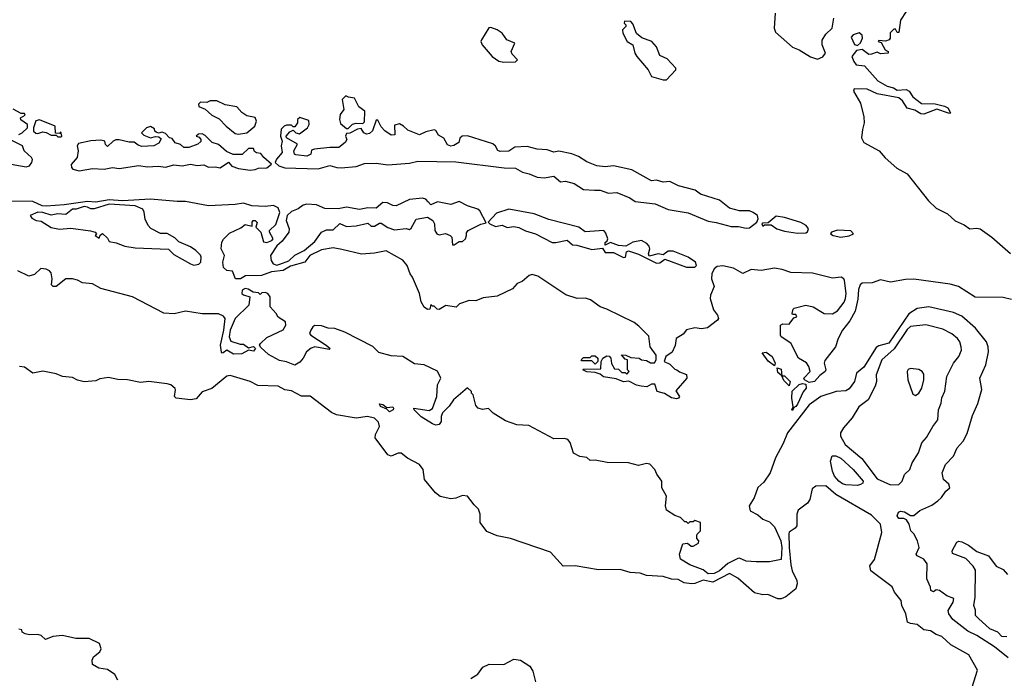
# Model space of a CAD drawing. Extents: x 2386423 to 2568864, y 578392 to 761999.
# Tile 313 of 454: x 2489046 to 2494981, y 679966 to 683936. Entities that reach past the tile are written whole.
import ezdxf

# ---------------------------------------------------------------- set-up
doc = ezdxf.new("R2010")
doc.units = 0

msp = doc.modelspace()

# ---------------------------------------------------------------- linework, layer by layer
at = {"layer": '0CON05XD'}
for points in [[(2493600, 683975), (2493593.1, 683885), (2493601.5, 683861.5), (2493705, 683770.5), (2493744.2, 683755), (2493813, 683713), (2493855, 683698.5), (2493887.3, 683712.7), (2493904, 683735), (2493882.9, 683785), (2493882.5, 683812.5), (2493905, 683848), (2493943.9, 683886.1), (2493952.5, 683945)], [(2494388.6, 683985), (2494356.1, 683933.9), (2494345, 683860), (2494335, 683860), (2494325, 683880), (2494315, 683880), (2494293, 683857), (2494292.5, 683825), (2494286.1, 683813.9), (2494265, 683807.5), (2494225, 683810), (2494220, 683805), (2494238.3, 683798.3), (2494263.6, 683753.6), (2494280, 683745), (2494280, 683735), (2494235, 683730), (2494215, 683740), (2494180.9, 683729.1), (2494165, 683726.2), (2494125, 683757.5), (2494090, 683750), (2494062.5, 683715), (2494073.6, 683683.6), (2494087.5, 683665), (2494137.8, 683657.7), (2494218.5, 683568.5), (2494275, 683535.5), (2494313.8, 683525), (2494335, 683510.6), (2494390, 683515), (2494407.5, 683505), (2494430.3, 683470.3), (2494480.9, 683430.9), (2494565, 683429.2), (2494620, 683415), (2494640, 683405), (2494657.5, 683375), (2494655, 683370), (2494645, 683372.5), (2494575, 683396.7), (2494495, 683367.1), (2494478.3, 683368.3), (2494441.1, 683391.1), (2494395, 683402.5), (2494367.3, 683447.3), (2494345.4, 683465.4), (2494215, 683490), (2494155, 683517.1), (2494075, 683518.8), (2494071.2, 683505), (2494113.4, 683433.4), (2494135, 683350), (2494135.3, 683314.7), (2494126.8, 683275), (2494120, 683225), (2494135, 683195.6), (2494225.7, 683145), (2494262.9, 683102.9), (2494332.2, 683042.2), (2494395, 683007.8), (2494524.8, 682844.8), (2494570.7, 682800.7), (2494639.4, 682765), (2494685, 682722.9), (2494739.6, 682699.6), (2494774, 682675), (2494815, 682679.2), (2494836.2, 682675), (2494905, 682625.5), (2495017.6, 682527.6)], [(2491965, 683681.2), (2492035, 683682.5), (2492047.5, 683695), (2492015, 683727.5), (2492007.5, 683745), (2492030, 683795), (2491982.5, 683815), (2491953.3, 683855), (2491925, 683876), (2491885, 683890), (2491873.6, 683886.4), (2491828.8, 683815), (2491826, 683805), (2491834, 683785), (2491893.3, 683715), (2491935, 683686.7), (2491965, 683681.2)], [(2492945, 683573.3), (2493000, 683635), (2493000, 683645), (2492949.3, 683699.3), (2492905, 683720), (2492883.6, 683773.6), (2492856.7, 683805), (2492796.4, 683826.4), (2492763.6, 683853.6), (2492741.7, 683911.7), (2492730, 683925), (2492691.7, 683928.3), (2492690, 683915), (2492700, 683905), (2492700, 683895), (2492680, 683875), (2492682.5, 683855), (2492707.5, 683805), (2492742.5, 683785), (2492753.8, 683735), (2492766.2, 683715), (2492834.3, 683634.3), (2492855, 683593.8), (2492925, 683573.8), (2492945, 683573.3)], [(2494095, 683780), (2494115, 683797.5), (2494126.1, 683823.9), (2494123.6, 683843.6), (2494106.7, 683856.7), (2494070, 683845), (2494058.3, 683831.7), (2494077, 683787), (2494095, 683780)], [(2491025, 683280), (2491053, 683307), (2491075, 683312.5), (2491115, 683310), (2491125, 683320), (2491126.7, 683385), (2491090, 683410), (2491065, 683462.5), (2491028.3, 683468.3), (2491012.5, 683477.5), (2490990, 683455), (2491000, 683395), (2490977.5, 683365), (2490973.3, 683335), (2490980.7, 683310.7), (2491015, 683280), (2491025, 683280)], [(2489040, 683245), (2489060, 683255), (2489092.5, 683285), (2489092.5, 683305), (2489053.6, 683333.6), (2489050, 683345), (2489078.3, 683361.7), (2489075, 683370), (2489055, 683370), (2489007.7, 683397.7)], [(2490365, 683246.2), (2490415, 683253.3), (2490463.3, 683295), (2490473.3, 683325), (2490465, 683346.7), (2490415, 683356.7), (2490385, 683377.5), (2490355, 683410), (2490285, 683423.8), (2490235, 683446.7), (2490195, 683447.5), (2490175, 683437.5), (2490135, 683440), (2490123, 683427), (2490125, 683412.5), (2490165, 683397.5), (2490205, 683361.2), (2490249.1, 683339.1), (2490290, 683295), (2490345, 683250), (2490365, 683246.2)], [(2493425, 682679.2), (2493445, 682682), (2493490, 682715), (2493497.5, 682735), (2493492.5, 682755), (2493467.5, 682775), (2493445, 682784), (2493383.9, 682783.9), (2493325, 682800), (2493265, 682848.8), (2493150, 682885), (2493117.7, 682907.7), (2493017.5, 682935), (2492965, 682960), (2492925, 682956.2), (2492885, 682968.8), (2492854.2, 682964.2), (2492735, 683031.2), (2492625, 683056), (2492575, 683050), (2492525, 683056.2), (2492465, 683080), (2492415, 683110.8), (2492375, 683127.1), (2492295, 683143.3), (2492265, 683137.5), (2492225, 683151.2), (2492165, 683156), (2492105, 683172), (2492031.4, 683168.6), (2491995, 683143.8), (2491941.7, 683141.7), (2491928.3, 683148.3), (2491914.1, 683174.1), (2491897.7, 683187.7), (2491745, 683236.7), (2491712.5, 683235), (2491698.3, 683221.7), (2491692.5, 683195), (2491662, 683178), (2491645, 683173.8), (2491625, 683182.5), (2491603, 683223), (2491570.5, 683240.5), (2491555, 683267.5), (2491545, 683272.5), (2491495, 683261.2), (2491455, 683242.5), (2491385, 683270), (2491360, 683295), (2491335, 683307.5), (2491305, 683300), (2491307, 683243), (2491285, 683240), (2491247, 683267), (2491225, 683290), (2491205, 683330), (2491195, 683330), (2491173.6, 683266.4), (2491155, 683250), (2491137, 683247), (2491120, 683255), (2491105, 683280), (2491083, 683277), (2491035, 683252.5), (2491015, 683250), (2491010, 683235), (2491017.5, 683215), (2491007.5, 683195), (2490970, 683165), (2490915, 683166.7), (2490823.6, 683156.4), (2490805, 683150), (2490800, 683125), (2490775.9, 683114.1), (2490710.7, 683120.7), (2490702.5, 683125), (2490697.5, 683145), (2490720, 683185), (2490653.3, 683223.3), (2490652.5, 683235), (2490675, 683260), (2490695, 683270), (2490710, 683255), (2490731.7, 683248.3), (2490780, 683285), (2490790, 683305), (2490788.3, 683328.3), (2490735, 683347.5), (2490720, 683335), (2490720, 683315), (2490705, 683290), (2490695, 683290), (2490685, 683300), (2490655, 683300), (2490640, 683295), (2490623, 683277), (2490617.5, 683235), (2490627.5, 683205), (2490622.5, 683175), (2490627.5, 683135), (2490594, 683096), (2490586.2, 683075), (2490608, 683055), (2490645, 683044), (2490845, 683036.4), (2490915, 683058.1), (2490957.5, 683045), (2490984, 683044), (2491075, 683051.2), (2491125, 683068.8), (2491195, 683071.4), (2491265, 683060.6), (2491395, 683071.8), (2491445, 683083.1), (2491675, 683080.4), (2491967.2, 683042.8), (2492035, 683040.4), (2492076.4, 683016.4), (2492117.5, 683007.5), (2492165, 682986.4), (2492207.1, 682982.9), (2492265, 682992.7), (2492305, 682959.2), (2492335, 682962.2), (2492389, 682949), (2492445, 682911.8), (2492510.6, 682909.4), (2492545, 682909.2), (2492595, 682890), (2492645, 682895.4), (2492722.8, 682862.8), (2492755, 682840), (2492875.9, 682825.9), (2492955, 682792.2), (2493075, 682771.3), (2493195, 682721.8), (2493245, 682714.6), (2493335, 682690), (2493378.8, 682688.8), (2493425, 682679.2)], [(2489295, 683230), (2489300, 683235), (2489295, 683260), (2489285, 683250), (2489261.7, 683251.7), (2489260, 683295), (2489165, 683332.5), (2489143, 683327), (2489130, 683285), (2489130, 683265), (2489143, 683253), (2489155, 683250), (2489185, 683260), (2489206.2, 683256.2), (2489235, 683240), (2489265, 683240), (2489275, 683230), (2489295, 683230)], [(2489405, 683025.3), (2489485, 683039.1), (2489555, 683034.7), (2489585, 683040.9), (2489605.4, 683045.4), (2489645, 683038.7), (2489765, 683057.8), (2489815, 683048.4), (2489883, 683053), (2489925, 683046.9), (2489975, 683062.1), (2490025, 683054.6), (2490075, 683064.6), (2490115, 683056.4), (2490155, 683060.9), (2490185, 683047.7), (2490225, 683050), (2490255, 683043.4), (2490305, 683076.7), (2490325, 683054.3), (2490365, 683038.8), (2490435, 683030), (2490465, 683033.8), (2490485, 683040.5), (2490535, 683042.7), (2490563.3, 683065), (2490516.7, 683105), (2490499.3, 683129.3), (2490473, 683133), (2490461.7, 683141.7), (2490455, 683160), (2490425, 683160), (2490387, 683123), (2490333.6, 683123.6), (2490291.7, 683141.7), (2490245, 683183.3), (2490206.4, 683196.4), (2490165, 683237.5), (2490145, 683247.5), (2490123, 683247), (2490110, 683235), (2490128.3, 683228.3), (2490137.5, 683215), (2490137, 683203), (2490120, 683185), (2490065, 683166.7), (2490035, 683166.7), (2490015, 683183.3), (2489983.9, 683193.9), (2489965, 683220), (2489950, 683225), (2489925, 683250), (2489905, 683257.5), (2489882.5, 683252.5), (2489868.3, 683258.3), (2489860, 683265), (2489858.3, 683278.3), (2489835, 683292.5), (2489810, 683285), (2489780, 683255), (2489795, 683240), (2489833.6, 683223.6), (2489865, 683232.5), (2489885, 683230), (2489898.3, 683218.3), (2489885, 683192.5), (2489855, 683176.7), (2489782.3, 683172.3), (2489759.3, 683179.3), (2489737, 683197), (2489705, 683197.5), (2489645, 683212.5), (2489625, 683212.5), (2489610, 683205), (2489575, 683172.5), (2489563, 683183), (2489560, 683205), (2489535, 683210), (2489475, 683206.7), (2489400.7, 683189.3), (2489392.5, 683175), (2489397.5, 683145), (2489392.5, 683105), (2489355.9, 683064.1), (2489358.1, 683045), (2489367.1, 683035), (2489405, 683025.3)], [(2488960.4, 683070.4), (2489085, 683048.4), (2489104.2, 683055), (2489120, 683075), (2489123, 683093), (2489117.5, 683105), (2489072.5, 683145), (2489062.5, 683175), (2488978.3, 683218.3)], [(2494023.6, 682256.4), (2494028.5, 682285), (2494016.7, 682365), (2494013.1, 682375), (2493996.7, 682385), (2493945, 682377.7), (2493825, 682408.7), (2493693.2, 682413.2), (2493641.1, 682431.1), (2493595, 682438.5), (2493515, 682425.4), (2493455, 682431.4), (2493405, 682406.2), (2493348.8, 682438.8), (2493285, 682452.5), (2493250.7, 682449.3), (2493231.5, 682435), (2493218.2, 682405), (2493216.2, 682375), (2493231.7, 682328.3), (2493209.2, 682275), (2493208, 682255), (2493228.3, 682188.3), (2493252.5, 682155), (2493257.5, 682135), (2493252.5, 682125), (2493191.7, 682078.3), (2493155, 682072.5), (2493115, 682078.6), (2493065, 682065.8), (2493045, 682041.2), (2493002.5, 682015), (2492997, 681973), (2492978.3, 681931.7), (2492940, 681905), (2492930, 681875), (2492965, 681860), (2492995, 681830), (2493007.5, 681825), (2493023, 681813), (2493065, 681797.5), (2493067.5, 681775), (2493001.7, 681698.3), (2493022.5, 681665), (2493016.1, 681653.9), (2493005, 681651.2), (2492975, 681656.7), (2492932.5, 681682.5), (2492887.5, 681695), (2492875, 681740), (2492855, 681740), (2492826.1, 681723.9), (2492793, 681727), (2492764.1, 681734.1), (2492717, 681757), (2492685, 681753.8), (2492642, 681772), (2492565, 681783.8), (2492545, 681800), (2492515, 681810), (2492465, 681813.3), (2492440, 681825), (2492445, 681830), (2492548.3, 681831.7), (2492550, 681875), (2492560, 681895), (2492585, 681910), (2492598.3, 681908.3), (2492610, 681895), (2492613, 681863), (2492631.7, 681831.7), (2492655, 681830), (2492675, 681810), (2492695, 681810), (2492705, 681800), (2492720, 681815), (2492710, 681825), (2492710, 681885), (2492695, 681890), (2492673, 681917), (2492700, 681915), (2492730.7, 681900.7), (2492780, 681895), (2492795, 681886.7), (2492825, 681882.5), (2492848.3, 681868.3), (2492871.7, 681868.3), (2492882.5, 681885), (2492882.5, 681915), (2492846.2, 681965), (2492838.8, 682028.8), (2492778.9, 682088.9), (2492750.8, 682110.8), (2492585, 682190.8), (2492544.7, 682204.7), (2492487.4, 682247.4), (2492456.8, 682256.8), (2492405.6, 682255.6), (2492337.4, 682277.4), (2492170, 682390), (2492135, 682401.2), (2492116.5, 682393.5), (2492075, 682357.8), (2492043.7, 682346.3), (2492017, 682313), (2491925, 682270), (2491840.3, 682259.7), (2491795, 682241.4), (2491755, 682242.9), (2491696.7, 682223.3), (2491676.1, 682203.9), (2491615, 682212.9), (2491575, 682190), (2491561.7, 682191.7), (2491545, 682210), (2491535, 682210), (2491525, 682220), (2491518.3, 682191.7), (2491505, 682190), (2491485, 682202.5), (2491466.7, 682235), (2491456.2, 682285), (2491414.3, 682384.3), (2491400, 682405), (2491382, 682455), (2491355, 682486), (2491255, 682542), (2491185, 682528.1), (2491106.4, 682523.6), (2490988.5, 682551.5), (2490935, 682561.1), (2490865, 682548.6), (2490795.7, 682514.3), (2490765, 682474.3), (2490678.5, 682451.5), (2490635, 682424.2), (2490564.2, 682415.8), (2490504.5, 682394.5), (2490407, 682393), (2490377.5, 682375), (2490347.5, 682375), (2490329.5, 682419.5), (2490294.1, 682424.1), (2490275, 682443.3), (2490270, 682475), (2490281.2, 682515), (2490260, 682555), (2490264, 682595), (2490275, 682612.5), (2490311.2, 682648.8), (2490378.3, 682681.7), (2490405, 682702.5), (2490448.3, 682691.7), (2490447.5, 682715), (2490452.5, 682725), (2490465, 682726.7), (2490477, 682713), (2490470, 682685), (2490500, 682655), (2490515, 682597.5), (2490535, 682593.3), (2490565.6, 682604.4), (2490573.8, 682615), (2490551.2, 682655), (2490551.2, 682665), (2490589.3, 682700.7), (2490614.7, 682775), (2490605, 682802.5), (2490575, 682817.1), (2490525, 682810.7), (2490446, 682815), (2490395, 682830.2), (2490345, 682821.8), (2490185, 682814.7), (2490045, 682841.2), (2489995, 682840), (2489835, 682853.9), (2489665, 682845.2), (2489585, 682850.6), (2489505, 682837.1), (2489455, 682840.8), (2489315, 682820.5), (2489205, 682811.9), (2489180.6, 682815), (2489125, 682841.3), (2488935, 682842.9)], [(2490095, 682457.5), (2490125, 682462.5), (2490137.5, 682475), (2490140, 682505), (2490135, 682517.5), (2490107.5, 682545), (2490076.1, 682566.1), (2490005, 682597.5), (2489980.7, 682620.7), (2489935, 682646.7), (2489895, 682646.7), (2489837, 682677), (2489820, 682695), (2489803, 682733), (2489797, 682777), (2489787.5, 682795), (2489742.5, 682815), (2489585.1, 682825.1), (2489495, 682796.1), (2489475, 682795.8), (2489455, 682807), (2489435, 682809.7), (2489386.7, 682793.3), (2489365, 682793.8), (2489325, 682762.9), (2489275, 682766.9), (2489235, 682758.1), (2489185, 682774.4), (2489154.7, 682775.3), (2489110, 682755), (2489119.3, 682739.3), (2489145, 682726.2), (2489175, 682721.2), (2489235, 682684.2), (2489285.9, 682674.1), (2489355, 682680), (2489473, 682663), (2489500, 682655), (2489510, 682645), (2489500, 682635), (2489525, 682620), (2489531.7, 682638.3), (2489545, 682646.7), (2489575, 682620), (2489585, 682600), (2489628.3, 682591.7), (2489680.7, 682570.7), (2489741.7, 682561.7), (2489942.5, 682552.5), (2489975, 682521.2), (2490075, 682463.8), (2490095, 682457.5)], [(2490595, 682456.7), (2490615, 682463.3), (2490668.3, 682481.7), (2490705, 682517.5), (2490760, 682545), (2490825, 682600), (2490865, 682656), (2490895, 682668.8), (2490935, 682670), (2490975, 682707.5), (2491015, 682688.8), (2491075, 682693.3), (2491145, 682710), (2491165, 682692.5), (2491185, 682692.5), (2491215, 682710), (2491225, 682710), (2491264.1, 682684.1), (2491305, 682668.8), (2491375, 682677.5), (2491395, 682672.5), (2491405, 682680), (2491435, 682733.8), (2491505, 682745.6), (2491536.7, 682725), (2491545.8, 682705), (2491547.5, 682665), (2491560, 682645), (2491575, 682640), (2491613, 682647), (2491640, 682635), (2491650, 682625), (2491655, 682580), (2491665, 682580), (2491695, 682600), (2491715, 682600), (2491732.5, 682615), (2491740, 682635), (2491738.3, 682651.7), (2491750, 682665), (2491825, 682703.8), (2491858.3, 682711.7), (2491820, 682785), (2491806.7, 682795), (2491745, 682813.2), (2491695, 682840.5), (2491645, 682821.9), (2491565, 682838.4), (2491525, 682820), (2491508.3, 682838.3), (2491495, 682854.1), (2491475, 682859.5), (2491395, 682851.4), (2491315, 682814.6), (2491295, 682816.5), (2491262.2, 682832.2), (2491235, 682834.6), (2491195, 682800.5), (2491145, 682803.1), (2491095, 682791.5), (2491015, 682805.8), (2490965, 682795.3), (2490885, 682798), (2490835, 682819.4), (2490776.4, 682823.6), (2490755, 682818.4), (2490725, 682796.7), (2490685, 682779.4), (2490658.1, 682755), (2490652.9, 682725), (2490670, 682675), (2490668, 682655), (2490628.3, 682601.7), (2490595, 682573.8), (2490557.5, 682515), (2490562.5, 682485), (2490573.6, 682463.6), (2490595, 682456.7)], [(2493115, 682443.8), (2493126, 682455), (2493118.8, 682475), (2493075, 682504), (2492985, 682541.4), (2492955, 682540.4), (2492925, 682518), (2492895, 682524.3), (2492841.2, 682511.2), (2492836.2, 682525), (2492844.6, 682555), (2492840.9, 682570.9), (2492826.8, 682586.8), (2492795, 682605.3), (2492741.4, 682595), (2492699.5, 682570.5), (2492655, 682575.7), (2492606.2, 682593.8), (2492575, 682577.5), (2492575, 682592.5), (2492587.7, 682602.3), (2492591.4, 682615), (2492579.9, 682649.9), (2492566.1, 682666.1), (2492455, 682657.5), (2492415.7, 682685), (2492235, 682732.5), (2492146.2, 682766.2), (2491995, 682794.4), (2491919.5, 682770.5), (2491870, 682715), (2491880, 682705), (2491915, 682690), (2491955, 682696.7), (2491985, 682683.3), (2492025, 682690), (2492054.2, 682684.2), (2492094.2, 682664.2), (2492155, 682645.8), (2492255, 682593.8), (2492277.7, 682592.3), (2492345, 682606.7), (2492378.3, 682578.3), (2492405, 682577.5), (2492495, 682550), (2492559.3, 682559.3), (2492575, 682533.3), (2492625, 682532), (2492685, 682503.3), (2492697.5, 682505), (2492703, 682537), (2492715, 682542.5), (2492775, 682522), (2492885, 682468.6), (2492905, 682470.8), (2492935, 682493.3), (2493065, 682444), (2493115, 682443.8)], [(2493735, 682648.9), (2493785, 682650.8), (2493795, 682657.5), (2493800, 682675), (2493786.1, 682696.1), (2493755, 682713.3), (2493655, 682743.3), (2493605, 682752.5), (2493558.3, 682711.7), (2493525, 682710), (2493520, 682705), (2493525, 682692.5), (2493535, 682700), (2493575, 682700), (2493610, 682675), (2493655, 682660.8), (2493735, 682648.9)], [(2493996.1, 682626.1), (2494045, 682633.3), (2494072.5, 682645), (2494055, 682663.3), (2493975, 682667.5), (2493940, 682655), (2493932.5, 682645), (2493950, 682635), (2493996.1, 682626.1)], [(2494821.7, 681621.7), (2494846.4, 681706.4), (2494832.5, 681775), (2494870, 681855), (2494885.8, 681934.2), (2494884, 681965), (2494874.2, 681995), (2494807.6, 682077.6), (2494725, 682148.6), (2494675, 682171.9), (2494525, 682204.4), (2494455, 682195.6), (2494406.3, 682163.7), (2494285, 681986.5), (2494225, 681971.1), (2494209.3, 681960.7), (2494135, 681841.4), (2494090, 681805), (2494077.5, 681755), (2494045, 681710.6), (2494025, 681698.1), (2493967.5, 681695), (2493875.6, 681664.4), (2493804.6, 681615), (2493675, 681445.5), (2493648.9, 681381.1), (2493602.5, 681295), (2493569.4, 681205), (2493531.2, 681148.8), (2493495, 681117.1), (2493472.5, 681055), (2493443.8, 681005), (2493448.8, 680975), (2493495, 680951.4), (2493524.7, 680924.7), (2493565, 680909.4), (2493595, 680879.5), (2493634.7, 680795), (2493639.5, 680755), (2493635, 680683.3), (2493565, 680668.1), (2493485, 680667.9), (2493425, 680671.8), (2493385, 680690.5), (2493375, 680689.1), (2493315, 680657.5), (2493265, 680613.3), (2493232.5, 680597.5), (2493195, 680595.8), (2493165, 680620), (2493085, 680650), (2493030, 680685), (2493022.5, 680715), (2493043.6, 680776.4), (2493071.7, 680781.7), (2493093, 680763), (2493105, 680762.5), (2493138.3, 680781.7), (2493140, 680795), (2493128.3, 680808.3), (2493127.5, 680825), (2493130, 680835), (2493150, 680855), (2493150, 680905), (2493115, 680917.5), (2493105, 680910), (2493085, 680910), (2493075, 680900), (2493065, 680910), (2493055, 680910), (2493030, 680935), (2492995, 680946.7), (2492945, 680980), (2492938, 681005), (2492943.8, 681065), (2492917.5, 681115), (2492917.5, 681155), (2492886.4, 681196.4), (2492873.8, 681225), (2492845, 681256), (2492825, 681261.4), (2492775, 681249.2), (2492715, 681264.2), (2492587.7, 681267.7), (2492515, 681280.8), (2492485, 681278.8), (2492465, 681296.2), (2492423, 681303), (2492385, 681322.5), (2492365, 681387.5), (2492350, 681405), (2492330.9, 681410.9), (2492265, 681410), (2492115, 681490), (2492043.6, 681493.6), (2491975, 681517.5), (2491900, 681565), (2491871.7, 681591.7), (2491835, 681587.5), (2491810, 681595), (2491795, 681610), (2491780, 681675), (2491770, 681685), (2491770, 681695), (2491745, 681717.5), (2491661.2, 681645), (2491634.3, 681605.7), (2491594.4, 681565.6), (2491586.2, 681545), (2491585.8, 681515), (2491575, 681496), (2491555, 681492.7), (2491535, 681499.4), (2491465, 681543.3), (2491423.8, 681585), (2491422.5, 681595), (2491515, 681581.2), (2491535, 681593.3), (2491560, 681665), (2491563.8, 681735), (2491583.8, 681775), (2491565, 681816.7), (2491485, 681856.7), (2491425, 681862.5), (2491355, 681906.2), (2491285, 681910), (2491210.5, 681930.5), (2491175, 681966.2), (2491005, 682052), (2490945, 682075.7), (2490905, 682076.9), (2490865, 682090), (2490825, 682092.5), (2490812.5, 682085), (2490800, 682065), (2490793.8, 682045), (2490800, 682035), (2490893.9, 681973.9), (2490917.5, 681955), (2490911.7, 681948.3), (2490825, 681964.2), (2490803, 681957), (2490775, 681933.8), (2490755.6, 681895), (2490735, 681871.4), (2490705, 681854.2), (2490655, 681874.2), (2490611.3, 681881.3), (2490545, 681918), (2490499.3, 681959.3), (2490492.5, 681975), (2490497.5, 681985), (2490535, 682020), (2490635, 682067.5), (2490650, 682095), (2490647.5, 682115), (2490603.6, 682143.6), (2490592.5, 682165), (2490556.7, 682205), (2490556.2, 682265), (2490542.5, 682285), (2490525, 682292.5), (2490505, 682290), (2490495, 682280), (2490485, 682290), (2490453, 682293), (2490422.4, 682312.4), (2490405, 682315.3), (2490387.1, 682305), (2490385, 682286.7), (2490395, 682277.3), (2490432.5, 682265), (2490427.5, 682215), (2490344.2, 682135), (2490314.5, 682065.5), (2490309.2, 682025), (2490318.3, 681998.3), (2490375, 681980), (2490395, 681980), (2490425, 681957.5), (2490455, 681966.7), (2490467.5, 681955), (2490455, 681938.8), (2490425, 681943.3), (2490385, 681922.5), (2490335, 681919.2), (2490295, 681943.3), (2490272, 681928), (2490265, 681926.7), (2490262.4, 681932.4), (2490255.5, 681975), (2490277.5, 682065), (2490285.5, 682135), (2490275, 682149.2), (2490245, 682163.8), (2490146.1, 682163.9), (2490045, 682180), (2489976.8, 682163.2), (2489915, 682166.5), (2489725, 682265.7), (2489536.1, 682316.1), (2489485, 682343.3), (2489425, 682350), (2489395, 682366.2), (2489365, 682373.8), (2489325, 682373.3), (2489265, 682327.5), (2489248.3, 682328.3), (2489238.3, 682338.3), (2489242.5, 682375), (2489235, 682410), (2489225, 682422.5), (2489205, 682432.5), (2489173.6, 682436.4), (2489135, 682400), (2489100.7, 682390.7), (2489035, 682422.5)], [(2495025, 682249.1), (2494975, 682261.9), (2494805, 682262.9), (2494705, 682327.2), (2494655, 682342.3), (2494435, 682371.9), (2494385, 682371.1), (2494295.7, 682354.3), (2494235, 682367.8), (2494185, 682350), (2494125, 682347.5), (2494112.7, 682337.3), (2494101.1, 682308.9), (2494098.6, 682251.4), (2494081.4, 682178.6), (2494049.5, 682120.5), (2494005, 682064), (2493980, 682015), (2493964, 681965), (2493898.3, 681881.7), (2493894.4, 681865), (2493905.7, 681825), (2493902, 681815), (2493869.3, 681790.7), (2493836.2, 681755), (2493805, 681748.8), (2493777.5, 681765), (2493773.3, 681775), (2493810, 681815), (2493803.3, 681845), (2493788.3, 681868.3), (2493740, 681895), (2493695, 681986.2), (2493636.2, 682025), (2493631.2, 682035), (2493632.5, 682095), (2493645, 682102.5), (2493685, 682100), (2493711.7, 682138.3), (2493730, 682145), (2493725, 682160), (2493705, 682160), (2493702.5, 682165), (2493708.3, 682191.7), (2493715, 682197.5), (2493783.8, 682216.2), (2493828.8, 682205), (2493895, 682165.6), (2493945, 682162.5), (2493975, 682181.2), (2494015, 682233.8), (2494023.6, 682256.4)], [(2494295, 681132.3), (2494345, 681134.5), (2494365.5, 681154.5), (2494380, 681195), (2494411.4, 681225), (2494425.7, 681265), (2494463.1, 681325), (2494484.3, 681385), (2494512.6, 681417.4), (2494549.4, 681485), (2494580.6, 681525), (2494584.3, 681585), (2494599.4, 681625), (2494603.6, 681656.4), (2494622.6, 681697.4), (2494633.6, 681786.4), (2494674, 681865), (2494707.5, 681905), (2494722, 681945), (2494721.2, 681965), (2494712, 681995), (2494698, 682015), (2494665, 682043.1), (2494611.1, 682071.1), (2494507.2, 682097.2), (2494415, 682086.5), (2494395, 682069.1), (2494317, 681953), (2494242.9, 681885), (2494208.1, 681795), (2494211.4, 681755), (2494202.2, 681727.8), (2494161.2, 681645), (2494105, 681602), (2494063.4, 681536.6), (2494010.6, 681475), (2493994.4, 681445), (2493994.5, 681425), (2494022.5, 681375), (2494121.2, 681291.2), (2494215, 681168.5), (2494295, 681132.3)], [(2493595, 681850), (2493557, 681877), (2493521.7, 681928.3), (2493545, 681932.5), (2493582.5, 681905), (2493600, 681865), (2493595, 681850)], [(2492515, 681860), (2492495, 681880), (2492435, 681880), (2492430, 681885), (2492445, 681900), (2492485, 681900), (2492495, 681910), (2492515, 681910), (2492530, 681895), (2492530, 681875), (2492515, 681860)], [(2494775.8, 679875), (2494820, 680015), (2494767.2, 680107.2), (2494658.1, 680168.1), (2494605, 680218.6), (2494570, 680230), (2494535, 680251.9), (2494495, 680258.8), (2494455, 680291.2), (2494415, 680296.7), (2494397.5, 680305), (2494386.7, 680355), (2494363.3, 680405), (2494360, 680435), (2494318.8, 680485), (2494305, 680517.5), (2494176, 680615), (2494170, 680645), (2494197.6, 680682.4), (2494243.5, 680845), (2494234.5, 680895), (2494179.4, 680949.4), (2493964.7, 681074.7), (2493905, 681126), (2493845, 681123.8), (2493822.3, 681107.7), (2493808.8, 681045), (2493795, 681022.5), (2493739.3, 680980.7), (2493730, 680955), (2493730, 680885), (2493719.5, 680870.5), (2493685, 680846.7), (2493682.7, 680837.3), (2493683.4, 680755), (2493695, 680650), (2493702.5, 680615), (2493731.1, 680555), (2493732.9, 680535), (2493723.8, 680505), (2493665, 680458), (2493635, 680446.2), (2493615, 680446.2), (2493555, 680470.8), (2493525, 680470), (2493475, 680482), (2493375, 680570), (2493325, 680597.1), (2493225, 680546.7), (2493165, 680557.6), (2493115, 680537.8), (2493095, 680535.9), (2493052.1, 680542.1), (2493015, 680560.8), (2492975, 680563.3), (2492925, 680579.4), (2492825, 680586), (2492785, 680600), (2492725, 680603.1), (2492665, 680622.9), (2492535, 680620.6), (2492395, 680644), (2492322.7, 680642.7), (2492245, 680726), (2492005, 680808.8), (2491924.2, 680824.2), (2491861.7, 680851.7), (2491821.2, 680905), (2491821.2, 680955), (2491812.5, 680985), (2491785, 681011.4), (2491745.5, 681065), (2491715, 681068.9), (2491675, 681051.6), (2491645, 681047.2), (2491581.1, 681061.1), (2491553.3, 681083.3), (2491485.8, 681165), (2491477.5, 681225), (2491455.6, 681255), (2491383.8, 681293.8), (2491345, 681323.1), (2491327.6, 681322.4), (2491285, 681305.8), (2491265, 681313.8), (2491189.4, 681415), (2491190.9, 681435), (2491214.1, 681485), (2491209.2, 681509.2), (2491184.4, 681535), (2491142.5, 681545), (2491074.8, 681534.8), (2490955, 681553.5), (2490925, 681568.1), (2490797.5, 681667.5), (2490745, 681667.5), (2490685, 681698.8), (2490645, 681705.6), (2490605, 681726.9), (2490482.1, 681732.1), (2490435, 681755.7), (2490315, 681790.5), (2490295, 681787.5), (2490205, 681713.8), (2490145, 681693.5), (2490109.7, 681650.3), (2490075, 681643.8), (2489988.6, 681655), (2489980, 681665), (2489986, 681705), (2489982.3, 681712.3), (2489957.5, 681735), (2489935, 681742), (2489825, 681756), (2489775, 681748.8), (2489695, 681766.2), (2489638.3, 681768.3), (2489581.2, 681778.8), (2489529.3, 681770.7), (2489505, 681760), (2489435, 681754), (2489394.2, 681764.2), (2489365, 681779.2), (2489305, 681785.6), (2489265, 681800.6), (2489185, 681817.1), (2489125.9, 681805.9), (2489075, 681841.2), (2489045, 681846.2)], [(2493685, 681730), (2493651.7, 681761.7), (2493640, 681790), (2493615, 681810), (2493611.7, 681838.3), (2493635, 681830), (2493640, 681790), (2493655, 681790), (2493690, 681755), (2493685, 681730)], [(2494445, 681671.2), (2494465, 681684), (2494484.3, 681715), (2494495.8, 681765.8), (2494495, 681800), (2494485.9, 681815.9), (2494465, 681826.7), (2494415, 681833.3), (2494402.3, 681827.7), (2494396.2, 681815), (2494400, 681765), (2494428.8, 681678.8), (2494445, 681671.2)], [(2493705, 681580), (2493700, 681585), (2493708.3, 681601.7), (2493700, 681655), (2493703, 681697), (2493745, 681737.5), (2493765, 681743.3), (2493785, 681740), (2493785.6, 681715), (2493767.8, 681692.2), (2493735, 681618.8), (2493725, 681604), (2493711.7, 681598.3), (2493705, 681580)], [(2491275, 681572.5), (2491258.3, 681588.3), (2491220, 681605), (2491215, 681620), (2491235, 681617.5), (2491258.3, 681598.3), (2491295, 681602.5), (2491300, 681595), (2491296.2, 681585), (2491275, 681572.5)], [(2495005, 680090.4), (2494921.2, 680155), (2494815, 680223.5), (2494761, 680251), (2494671.2, 680321.2), (2494646.9, 680355), (2494642.5, 680375), (2494673.3, 680425), (2494676.7, 680446.7), (2494634.1, 680464.1), (2494590, 680495), (2494570.7, 680499.3), (2494555, 680487.5), (2494537.5, 680495), (2494536.7, 680515), (2494513.1, 680565), (2494515, 680656.2), (2494495, 680684), (2494455, 680703.8), (2494448.8, 680715), (2494466.7, 680755), (2494456.7, 680795), (2494436.1, 680836.1), (2494417.5, 680855), (2494406.7, 680895), (2494391.7, 680921.7), (2494375, 680930), (2494345, 680928.8), (2494334.2, 680945), (2494342.7, 680967.3), (2494355, 680973.8), (2494379.5, 680969.5), (2494415, 680947.5), (2494435, 680947.5), (2494471.7, 680978.3), (2494545, 681010), (2494580, 681035), (2494603, 681057), (2494627.5, 681095), (2494652.5, 681115), (2494646.4, 681136.4), (2494614.1, 681164.1), (2494606.7, 681205), (2494626.7, 681255), (2494674.1, 681305.9), (2494696.7, 681355), (2494733.3, 681395), (2494757.3, 681442.7), (2494789.5, 681550.5), (2494821.7, 681621.7)], [(2494095, 681128), (2494025, 681131.8), (2494005, 681138.2), (2493983.1, 681155), (2493958.1, 681185), (2493944.3, 681215), (2493933.3, 681275), (2493943.6, 681306.4), (2493965, 681308), (2493995, 681294), (2494070.8, 681225), (2494129.2, 681155), (2494127.3, 681142.7), (2494115, 681133.8), (2494095, 681128)], [(2494996.6, 680216.6), (2494965, 680218), (2494942, 680245), (2494894, 680265), (2494825.7, 680325.7), (2494806.7, 680345), (2494806.4, 680376.4), (2494796.2, 680405), (2494805.7, 680455), (2494807.8, 680617.8), (2494792.5, 680642.5), (2494748.5, 680688.5), (2494667.7, 680717.7), (2494666, 680735), (2494695, 680787.1), (2494707.3, 680792.7), (2494725, 680789.4), (2494765, 680768.1), (2494815, 680730), (2494885, 680704), (2494932, 680642), (2494975, 680621.9), (2495001.1, 680591.1)], [(2489638, 679955), (2489619.5, 679989.5), (2489575, 680020), (2489522.5, 680027.5), (2489485, 680050), (2489482.5, 680075), (2489490, 680095), (2489530, 680125), (2489537, 680143), (2489527.5, 680175), (2489465, 680206.7), (2489383.9, 680206.1), (2489305, 680224), (2489245, 680218), (2489200.7, 680200.7), (2489175, 680223.3), (2489155, 680230), (2489105, 680227.5), (2489080, 680235), (2489060, 680245), (2489058.3, 680258.3), (2489041.7, 680261.7)], [(2491764.6, 679965.4), (2491808.4, 679991.6), (2491836.8, 680033.2), (2491875, 680050.8), (2491965, 680050), (2492025, 680081.8), (2492065, 680076.5), (2492120, 680040), (2492138.5, 680008.5), (2492155.8, 679945.8)]]:
    msp.add_lwpolyline(points, dxfattribs=at)

doc.saveas('drawing.dxf')
